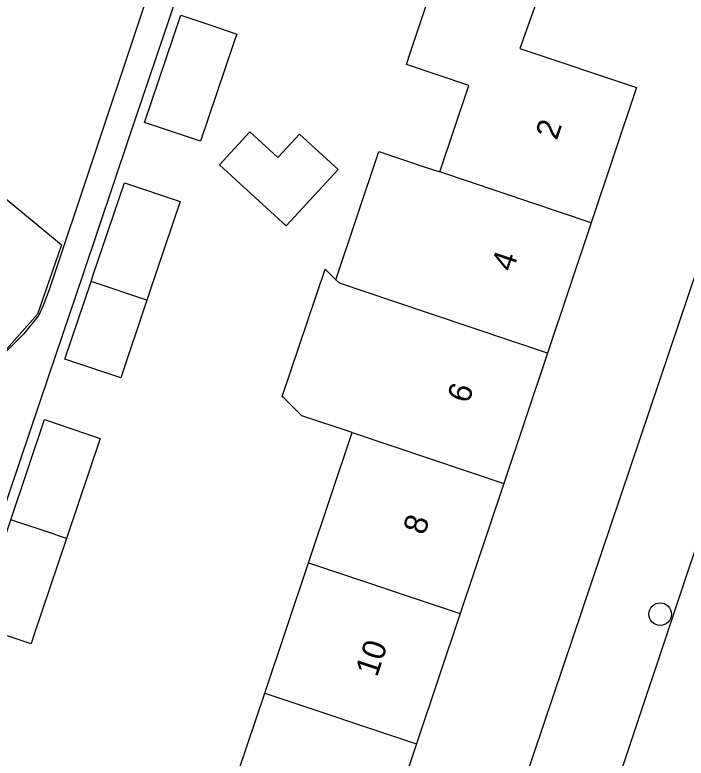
# Model space of a CAD drawing. Extents: x 162532 to 163264, y 381233 to 382042.
# Drawn here: x 163205.75 to 163234.65, y 381610.96 to 381642.97 of the extents above; entities that cross this region are included whole.
import ezdxf

# ---------------------------------------------------------------- set-up
doc = ezdxf.new("R2010")
doc.units = 0
for name, color, linetype in [('IMGEO_Boom', 7, 'Continuous'), ('IMGEO_Pand', 7, 'Continuous'), ('IMGEO_Pand_nummerreeks', 7, 'Continuous'), ('IMGEO_Rijbaan_lokaal_open', 7, 'Continuous'), ('IMGEO_Voetpad_open', 7, 'Continuous')]:
    doc.layers.add(name, color=color, linetype=linetype)

msp = doc.modelspace()

# ---------------------------------------------------------------- linework, layer by layer
at = {"layer": 'IMGEO_Boom'}
msp.add_circle((163233.537, 381617.163), 0.489, dxfattribs=at)
at = {"layer": 'IMGEO_Pand'}
for points in [[(163224.045, 381636.208), (163225.294, 381639.931), (163222.609, 381640.831), (163222.774, 381641.324), (163224.362, 381646.089), (163228.616, 381644.668), (163227.499, 381641.532), (163232.517, 381639.842), (163230.567, 381634.022)], [(163213.747, 381637.529), (163211.34, 381638.336), (163212.899, 381642.961), (163213.97, 381642.6), (163214.563, 381642.4), (163215.304, 381642.15), (163215.226, 381641.918), (163215.15, 381641.691), (163213.747, 381637.529)], [(163215.775, 381635.411), (163214.567, 381636.522), (163215.874, 381637.943), (163217.081, 381636.832), (163218.008, 381637.84), (163219.671, 381636.312), (163217.437, 381633.883), (163215.775, 381635.411)], [(163219.571, 381631.567), (163221.424, 381637.086), (163223.462, 381636.403), (163224.045, 381636.208)], [(163207.411, 381633.352), (163207.761, 381633.063), (163206.733, 381630.076), (163205.297, 381628.462), (163200.477, 381632.448), (163203.737, 381636.391), (163207.411, 381633.352)], [(163230.567, 381634.022), (163224.045, 381636.208)], [(163209.034, 381631.494), (163209.099, 381631.686), (163210.467, 381635.745), (163212.874, 381634.938), (163211.54, 381630.983), (163211.506, 381630.88), (163211.441, 381630.688)], [(163230.567, 381634.022), (163228.685, 381628.409)], [(163220.278, 381624.983), (163218.109, 381625.71), (163217.509, 381626.301), (163217.378, 381626.43), (163217.269, 381626.537), (163219.109, 381632.022), (163219.218, 381631.915), (163219.571, 381631.567)], [(163211.441, 381630.688), (163210.312, 381627.339), (163207.907, 381628.149), (163209.034, 381631.494)], [(163211.441, 381630.688), (163209.034, 381631.494)], [(163228.685, 381628.409), (163222.161, 381630.596), (163219.73, 381631.411), (163219.571, 381631.567)], [(163228.685, 381628.409), (163226.804, 381622.796)], [(163205.574, 381621.229), (163207.027, 381625.539), (163209.433, 381624.732), (163207.981, 381620.422)], [(163218.394, 381619.371), (163220.278, 381624.983)], [(163220.278, 381624.983), (163226.804, 381622.796)], [(163226.804, 381622.796), (163224.923, 381617.183)], [(163207.981, 381620.422), (163206.547, 381616.169), (163206.45, 381615.881), (163204.044, 381616.689), (163204.172, 381617.067), (163205.574, 381621.229)], [(163207.981, 381620.422), (163207.595, 381620.552), (163207.448, 381620.601), (163205.574, 381621.229)], [(163216.511, 381613.759), (163218.394, 381619.371)], [(163218.394, 381619.371), (163224.923, 381617.183)], [(163224.923, 381617.183), (163223.042, 381611.57)], [(163214.627, 381608.145), (163216.511, 381613.759)], [(163216.511, 381613.759), (163223.042, 381611.57)], [(163223.042, 381611.57), (163221.161, 381605.956)]]:
    msp.add_lwpolyline(points, dxfattribs=at)
at = {"layer": 'IMGEO_Rijbaan_lokaal_open'}
msp.add_lwpolyline([(163239.465, 381633.208), (163239.289, 381632.743), (163235.731, 381622.012), (163230.538, 381606.464), (163220.627, 381577.214)], dxfattribs=at)
at = {"layer": 'IMGEO_Voetpad_open'}
for points in [[(163220.342, 381656.94), (163212.9, 381648.115), (163207.227, 381631.126), (163206.97, 381630.457), (163206.785, 381630.042), (163206.134, 381629.238), (163205.068, 381628.172), (163172.708, 381655.616)], [(163221.374, 381656.062), (163214.196, 381647.625), (163214.001, 381647.024), (163213.833, 381647.081), (163212.71, 381643.748), (163210.663, 381637.676), (163208.69, 381631.823), (163207.189, 381627.369), (163205.166, 381621.366), (163203.636, 381616.826), (163201.208, 381609.622), (163200.509, 381607.549), (163198.114, 381604.462), (163195.307, 381600.846), (163195.38, 381600.79), (163192.617, 381597.555)], [(163218.125, 381581.561), (163236.83, 381637.078), (163237.882, 381640.331)]]:
    msp.add_lwpolyline(points, dxfattribs=at)

# ---------------------------------------------------------------- texts
at = {"layer": 'IMGEO_Pand_nummerreeks'}
for s, rotation, p in [('2', 71.4721, (163229.089, 381637.543)), ('4', 71.4708, (163227.188, 381631.872)), ('6', 71.4708, (163225.287, 381626.199)), ('8', 71.4721, (163223.387, 381620.529)), ('10', 71.4721, (163221.338, 381614.419))]:
    msp.add_text(s, height=1, rotation=rotation, dxfattribs=at).set_placement(p)

doc.saveas('drawing.dxf')
